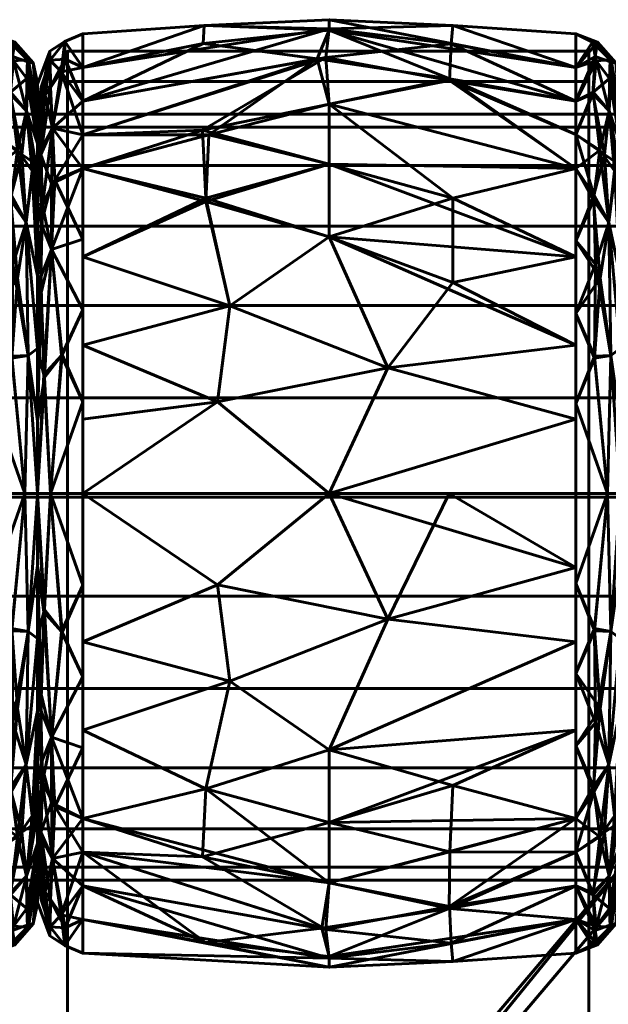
# Model space of a CAD drawing. Header units: millimetres. Extents: x -1091 to 1091, y -439 to 431.
# Tile 375 of 656: x 232 to 252, y 399 to 431. Entities that reach past the tile are written whole.
import ezdxf

# ---------------------------------------------------------------- set-up
doc = ezdxf.new("R2010")
doc.units = ezdxf.units.MM
doc.layers.add('I-FURN', color=30, linetype='Continuous', lineweight=50)

msp = doc.modelspace()

# ---------------------------------------------------------------- meshes
at = {"layer": 'I-FURN', "lineweight": 60}
mesh = msp.add_polyface(dxfattribs=at)
corners = [(234.458, 415.629, 740.004), (234.458, 426.239, 744.399), (234.458, 430.634, 755.009), (234.458, 426.239, 765.619), (234.458, 415.629, 770.014), (242.499, 415.629, 770.471), (250.54, 415.629, 770.015), (250.54, 426.24, 765.62), (250.54, 430.635, 755.009), (250.54, 426.24, 744.399), (250.54, 415.629, 740.004), (242.499, 415.629, 739.547), (250.54, 420.474, 768.008), (250.54, 420.474, 742.01), (234.458, 420.474, 768.007), (234.458, 420.474, 742.011), (242.499, 424, 768.01), (242.499, 424, 742.008), (242.499, 428.333, 763.824), (250.54, 428.437, 760.314), (242.499, 430.795, 758.026), (242.499, 430.745, 751.754), (234.458, 428.437, 760.314), (242.499, 428.333, 746.195), (250.54, 428.437, 749.704), (234.458, 428.437, 749.704), (250.54, 418.052, 769.011), (244.402, 419.732, 769.891), (238.855, 418.615, 770.085), (239.258, 421.757, 769.125), (234.458, 423.357, 766.813), (238.472, 425.265, 766.956), (242.499, 426.372, 766.13), (250.54, 418.052, 741.007), (244.402, 419.732, 740.127), (238.855, 418.615, 739.933), (239.258, 421.757, 740.894), (234.458, 423.357, 743.205), (250.54, 423.357, 766.814), (250.54, 423.357, 743.204), (246.526, 422.516, 741.293), (246.526, 425.265, 743.062), (242.499, 426.372, 743.888), (238.472, 425.161, 742.98), (238.572, 427.328, 745.066), (234.458, 427.338, 747.052), (250.54, 427.339, 762.967), (250.54, 429.536, 757.662), (246.526, 430.904, 756.513), (242.499, 431.091, 754.887), (246.475, 430.302, 759.523), (242.381, 429.862, 761.051), (234.458, 429.535, 752.357), (238.423, 430.9, 753.505), (234.458, 427.338, 762.967), (238.369, 427.489, 764.742), (246.413, 429.106, 762.367), (238.382, 430.31, 750.55), (242.108, 429.813, 748.855), (246.427, 429.158, 747.748), (250.54, 427.339, 747.051), (234.458, 429.535, 757.662), (250.54, 429.536, 752.356), (234.458, 418.052, 769.01), (234.458, 418.052, 741.008)]
mesh.append_faces([[corners[k] for k in face] for face in [(12, 27, 26), (7, 32, 38), (0, 35, 11), (2, 53, 52), (52, 57, 25), (4, 28, 63)]], dxfattribs={"vtx0": -1, "vtx1": -1})
mesh.append_faces([[corners[k] for k in face] for face in [(34, 33, 11), (31, 29, 16), (12, 16, 27), (28, 5, 27), (18, 56, 51), (35, 34, 11), (43, 36, 37), (7, 18, 32), (18, 55, 32), (47, 48, 50), (21, 24, 59), (44, 42, 43), (9, 23, 59), (9, 41, 23), (5, 26, 27), (58, 59, 23), (58, 44, 45), (53, 21, 57), (28, 29, 14), (29, 27, 16), (27, 29, 28), (32, 31, 16), (31, 30, 29), (32, 55, 31), (32, 16, 38), (50, 56, 19), (34, 35, 36), (17, 41, 40), (36, 35, 15), (42, 17, 43), (34, 36, 17), (13, 34, 40), (34, 17, 40), (40, 41, 39), (42, 41, 17), (36, 43, 17), (23, 41, 42), (44, 43, 1), (57, 58, 25), (42, 44, 23), (20, 50, 48), (49, 20, 48), (52, 53, 57), (51, 50, 20), (51, 56, 50), (53, 61, 20), (21, 53, 49), (54, 55, 51), (31, 55, 3), (51, 55, 18), (7, 56, 18), (58, 57, 21), (59, 58, 21), (58, 23, 44), (49, 48, 62), (20, 22, 51), (20, 49, 53), (49, 62, 21)]], dxfattribs={"vtx0": -1, "vtx1": -1, "vtx2": -1})
mesh.append_faces([[corners[k] for k in face] for face in [(35, 0, 64), (34, 13, 33), (51, 22, 54), (50, 19, 47), (28, 14, 63), (36, 15, 37), (16, 12, 38), (41, 9, 39), (44, 1, 45), (48, 8, 62), (56, 46, 19), (59, 60, 9), (59, 24, 60)]], dxfattribs={"vtx0": -1, "vtx2": -1})
mesh.append_faces([[corners[k] for k in face] for face in [(3, 30, 31), (4, 5, 28), (45, 25, 58), (39, 13, 40), (61, 22, 20), (62, 24, 21), (30, 14, 29), (37, 1, 43), (7, 46, 56), (47, 8, 48), (54, 3, 55), (2, 61, 53), (64, 15, 35)]], dxfattribs={"vtx1": -1, "vtx2": -1})
mesh.append_faces([[corners[k] for k in face] for face in [(5, 6, 26), (33, 10, 11)]], dxfattribs={"vtx2": -1})
mesh = msp.add_polyface(dxfattribs=at)
corners = [(231.543, 415.629, 740.004), (231.543, 426.24, 744.399), (231.543, 430.635, 755.009), (231.543, 426.24, 765.62), (231.543, 415.629, 770.015), (232.575, 415.629, 769.48), (232.989, 415.629, 768.395), (232.989, 425.094, 764.474), (232.989, 429.015, 755.009), (232.989, 425.094, 745.544), (232.989, 415.629, 741.623), (232.575, 415.629, 740.538), (231.543, 421.501, 767.582), (232.989, 420.362, 766.434), (232.989, 420.362, 743.584), (231.543, 421.501, 742.436), (232.613, 424.476, 766.405), (231.543, 428.437, 760.314), (232.613, 424.476, 743.613), (231.543, 428.437, 749.704), (232.621, 428.121, 762.207), (232.621, 428.121, 747.811), (232.989, 427.055, 759.742), (232.989, 427.055, 750.277), (232.7, 429.701, 757.62), (232.663, 429.784, 752.567), (232.683, 420.133, 768.62), (232.683, 420.133, 741.399), (231.543, 418.565, 768.798), (232.146, 420.114, 769.127), (232.176, 423.112, 767.774), (232.125, 425.367, 766.187), (231.543, 427.339, 762.967), (232.473, 426.69, 764.502), (232.856, 426.431, 763.962), (232.098, 428.671, 762.088), (232.166, 429.895, 758.957), (232.25, 430.363, 755.722), (231.543, 429.536, 752.356), (232.199, 429.754, 750.648), (232.989, 426.075, 762.108), (231.543, 429.536, 757.662), (232.106, 428.727, 748.045), (232.327, 426.838, 745.503), (231.543, 427.339, 747.051), (232.805, 426.155, 745.569), (232.989, 426.075, 747.91), (232.112, 425.197, 743.676), (232.334, 422.651, 742.104), (231.543, 418.565, 741.22), (232.152, 420.041, 740.872), (231.543, 423.87, 743.417), (231.543, 423.87, 766.601), (232.084, 430.363, 753.191), (232.989, 422.728, 765.454), (232.989, 422.728, 744.564), (232.989, 428.035, 757.375), (232.847, 429.68, 755.019), (232.989, 428.035, 752.643), (232.989, 417.996, 767.414), (232.989, 417.996, 742.604), (232.635, 429.172, 750.116)]
mesh.append_faces([[corners[k] for k in face] for face in [(28, 29, 12), (2, 53, 38), (3, 31, 32), (38, 39, 19), (41, 37, 2), (44, 43, 1), (52, 31, 3), (15, 50, 49), (51, 48, 15), (23, 61, 58), (6, 26, 5)]], dxfattribs={"vtx0": -1, "vtx1": -1})
mesh.append_faces([[corners[k] for k in face] for face in [(16, 26, 13), (31, 33, 32), (31, 16, 33), (29, 5, 26), (20, 22, 24), (50, 15, 48), (33, 34, 20), (43, 42, 21), (47, 18, 48), (5, 29, 28), (19, 39, 42), (47, 1, 43), (21, 45, 43), (20, 36, 35), (45, 55, 18), (20, 34, 40), (45, 18, 43), (31, 52, 30), (39, 53, 25), (21, 46, 45), (24, 56, 57), (35, 36, 17), (25, 61, 39), (29, 30, 12), (50, 48, 27), (30, 26, 16), (26, 30, 29), (31, 30, 16), (33, 20, 35), (16, 34, 33), (33, 35, 32), (36, 20, 24), (37, 36, 24), (37, 41, 36), (57, 37, 24), (38, 53, 39), (37, 53, 2), (39, 61, 42), (43, 44, 42), (47, 43, 18), (61, 23, 21), (48, 18, 27), (48, 51, 47), (49, 50, 11), (11, 50, 27), (25, 53, 37), (54, 34, 16), (18, 14, 27), (37, 57, 25), (57, 58, 25), (61, 25, 58), (42, 61, 21)]], dxfattribs={"vtx0": -1, "vtx1": -1, "vtx2": -1})
mesh.append_faces([[corners[k] for k in face] for face in [(26, 6, 59), (27, 10, 11), (24, 22, 56), (45, 46, 9), (27, 14, 60), (27, 60, 10), (35, 17, 32), (16, 13, 54), (34, 7, 40), (21, 23, 46), (45, 9, 55), (57, 56, 8)]], dxfattribs={"vtx0": -1, "vtx2": -1})
mesh.append_faces([[corners[k] for k in face] for face in [(54, 7, 34), (55, 14, 18), (8, 58, 57), (40, 22, 20), (41, 17, 36), (44, 19, 42), (51, 1, 47), (52, 12, 30), (59, 13, 26)]], dxfattribs={"vtx1": -1, "vtx2": -1})
mesh.append_faces([[corners[k] for k in face] for face in [(28, 4, 5), (11, 0, 49)]], dxfattribs={"vtx2": -1})
mesh = msp.add_polyface(dxfattribs=at)
corners = [(232.984, 415.629, 741.657), (232.984, 425.071, 745.568), (232.984, 428.982, 755.009), (232.984, 425.071, 764.451), (232.984, 415.629, 768.361), (233.406, 415.629, 769.469), (234.458, 415.629, 770.014), (234.458, 426.239, 765.619), (234.458, 430.634, 755.009), (234.458, 426.239, 744.399), (234.458, 415.629, 740.004), (233.406, 415.629, 740.549), (234.458, 421.619, 767.533), (232.984, 420.35, 766.406), (232.984, 420.35, 743.612), (234.458, 421.619, 742.485), (233.444, 423.587, 767.131), (233.444, 423.587, 742.887), (234.458, 428.437, 760.314), (234.458, 428.437, 749.704), (233.47, 427.548, 763.315), (233.4, 429.77, 757.996), (233.47, 427.548, 746.703), (233.4, 429.77, 752.022), (232.984, 427.026, 759.73), (232.984, 427.026, 750.288), (233.192, 419.497, 768.629), (233.213, 419.416, 741.329), (234.458, 418.624, 741.245), (233.784, 420.152, 740.944), (234.458, 418.624, 768.773), (233.764, 420.134, 769.067), (234.458, 423.929, 766.576), (232.984, 422.71, 765.428), (233.147, 425.054, 765.457), (233.09, 426.823, 763.313), (233.239, 428.615, 760.845), (233.759, 429.386, 760.353), (234.458, 429.535, 757.662), (233.874, 430.381, 756.482), (233.384, 430.064, 755.009), (233.875, 430.381, 753.528), (234.458, 429.535, 752.357), (233.882, 429.802, 750.647), (233.409, 428.892, 749.239), (232.984, 426.049, 747.928), (233.097, 426.687, 746.496), (233.101, 424.428, 744.163), (233.107, 428.889, 750.579), (232.984, 428.004, 752.649), (232.984, 426.049, 762.09), (233.438, 425.729, 744.613), (233.551, 425.849, 765.441), (233.106, 422.176, 742.658), (233.091, 422.699, 767.024), (232.984, 422.71, 744.59), (234.458, 423.929, 743.442), (234.458, 427.338, 762.967), (234.458, 427.338, 747.052), (232.984, 428.004, 757.369), (232.984, 417.99, 767.384), (232.984, 417.99, 742.635)]
mesh.append_faces([[corners[k] for k in face] for face in [(13, 54, 33), (28, 29, 15), (24, 36, 59), (8, 39, 38), (50, 36, 24), (9, 22, 58), (2, 40, 49), (55, 53, 14), (57, 52, 7), (18, 37, 57)]], dxfattribs={"vtx0": -1, "vtx1": -1})
mesh.append_faces([[corners[k] for k in face] for face in [(37, 20, 57), (54, 16, 34), (31, 16, 26), (21, 37, 39), (46, 47, 1), (46, 51, 47), (17, 15, 29), (22, 43, 19), (9, 17, 51), (36, 37, 21), (41, 42, 43), (22, 44, 43), (39, 37, 38), (3, 34, 35), (51, 46, 22), (44, 23, 43), (40, 21, 39), (44, 22, 46), (48, 49, 23), (30, 31, 5), (29, 11, 27), (11, 29, 28), (17, 29, 27), (31, 12, 16), (5, 31, 26), (52, 20, 34), (54, 26, 16), (52, 34, 16), (35, 34, 20), (36, 35, 20), (36, 50, 35), (52, 57, 20), (40, 59, 21), (20, 37, 36), (8, 41, 39), (39, 41, 40), (40, 41, 23), (41, 43, 23), (48, 23, 44), (45, 48, 46), (47, 51, 17), (53, 47, 17), (53, 55, 47), (46, 48, 44), (40, 23, 49), (51, 22, 9), (32, 52, 16), (17, 27, 53), (53, 27, 61), (33, 54, 34), (59, 36, 21), (13, 26, 54)]], dxfattribs={"vtx0": -1, "vtx1": -1, "vtx2": -1})
mesh.append_faces([[corners[k] for k in face] for face in [(34, 3, 33), (16, 12, 32), (17, 9, 56), (31, 30, 12), (37, 18, 38), (40, 2, 59), (41, 8, 42), (46, 1, 45), (48, 25, 49), (22, 19, 58), (27, 0, 61)]], dxfattribs={"vtx0": -1, "vtx2": -1})
mesh.append_faces([[corners[k] for k in face] for face in [(26, 13, 60, 4)]], dxfattribs={"vtx0": -1, "vtx3": -1})
mesh.append_faces([[corners[k] for k in face] for face in [(56, 15, 17), (11, 0, 27), (32, 7, 52), (4, 5, 26), (61, 14, 53), (42, 19, 43), (45, 25, 48), (50, 3, 35), (55, 1, 47)]], dxfattribs={"vtx1": -1, "vtx2": -1})
mesh.append_faces([[corners[k] for k in face] for face in [(5, 6, 30), (28, 10, 11)]], dxfattribs={"vtx2": -1})
mesh = msp.add_polyface(dxfattribs=at)
corners = [(250.54, 415.629, 740.004), (250.54, 426.24, 744.399), (250.54, 430.635, 755.009), (250.54, 426.24, 765.62), (250.54, 415.629, 770.015), (251.572, 415.629, 769.48), (251.986, 415.629, 768.395), (251.986, 425.094, 764.474), (251.986, 429.015, 755.009), (251.986, 425.094, 745.544), (251.986, 415.629, 741.623), (251.572, 415.629, 740.538), (250.54, 421.501, 767.582), (251.986, 420.362, 766.434), (251.986, 420.362, 743.584), (250.54, 421.501, 742.436), (251.61, 424.476, 766.405), (250.54, 428.437, 760.314), (251.61, 424.476, 743.613), (250.54, 428.437, 749.704), (251.618, 428.121, 762.207), (251.618, 428.121, 747.811), (251.986, 427.055, 759.742), (251.986, 427.055, 750.277), (251.697, 429.701, 757.62), (251.66, 429.784, 752.567), (251.68, 420.133, 768.62), (251.68, 420.133, 741.399), (250.54, 418.565, 768.798), (251.143, 420.114, 769.127), (251.173, 423.112, 767.774), (251.122, 425.367, 766.187), (250.54, 427.339, 762.967), (251.47, 426.69, 764.502), (251.853, 426.431, 763.962), (251.095, 428.671, 762.088), (251.164, 429.895, 758.957), (251.247, 430.363, 755.722), (250.54, 429.536, 752.356), (251.196, 429.754, 750.648), (251.986, 426.075, 762.108), (250.54, 429.536, 757.662), (251.103, 428.727, 748.045), (251.324, 426.838, 745.503), (250.54, 427.339, 747.051), (251.802, 426.155, 745.569), (251.986, 426.075, 747.91), (251.109, 425.197, 743.676), (251.331, 422.651, 742.104), (250.54, 418.565, 741.22), (251.149, 420.041, 740.872), (250.54, 423.87, 743.417), (250.54, 423.87, 766.601), (251.081, 430.363, 753.191), (251.986, 422.728, 765.454), (251.986, 422.728, 744.564), (251.986, 428.035, 757.375), (251.844, 429.68, 755.019), (251.986, 428.035, 752.643), (251.986, 417.996, 767.414), (251.986, 417.996, 742.604), (251.632, 429.172, 750.116)]
mesh.append_faces([[corners[k] for k in face] for face in [(28, 29, 12), (2, 53, 38), (3, 31, 32), (38, 39, 19), (41, 37, 2), (44, 43, 1), (52, 31, 3), (15, 50, 49), (51, 48, 15), (23, 61, 58), (6, 26, 5)]], dxfattribs={"vtx0": -1, "vtx1": -1})
mesh.append_faces([[corners[k] for k in face] for face in [(16, 26, 13), (31, 33, 32), (31, 16, 33), (29, 5, 26), (20, 22, 24), (50, 15, 48), (33, 34, 20), (43, 42, 21), (47, 18, 48), (5, 29, 28), (19, 39, 42), (47, 1, 43), (21, 45, 43), (20, 36, 35), (45, 55, 18), (20, 34, 40), (45, 18, 43), (31, 52, 30), (39, 53, 25), (21, 46, 45), (24, 56, 57), (35, 36, 17), (25, 61, 39), (29, 30, 12), (50, 48, 27), (30, 26, 16), (26, 30, 29), (31, 30, 16), (33, 20, 35), (16, 34, 33), (33, 35, 32), (36, 20, 24), (37, 36, 24), (37, 41, 36), (57, 37, 24), (38, 53, 39), (37, 53, 2), (39, 61, 42), (43, 44, 42), (47, 43, 18), (61, 23, 21), (48, 18, 27), (48, 51, 47), (49, 50, 11), (11, 50, 27), (25, 53, 37), (54, 34, 16), (18, 14, 27), (37, 57, 25), (57, 58, 25), (61, 25, 58), (42, 61, 21)]], dxfattribs={"vtx0": -1, "vtx1": -1, "vtx2": -1})
mesh.append_faces([[corners[k] for k in face] for face in [(26, 6, 59), (27, 10, 11), (24, 22, 56), (45, 46, 9), (27, 14, 60), (27, 60, 10), (35, 17, 32), (16, 13, 54), (34, 7, 40), (21, 23, 46), (45, 9, 55), (57, 56, 8)]], dxfattribs={"vtx0": -1, "vtx2": -1})
mesh.append_faces([[corners[k] for k in face] for face in [(54, 7, 34), (55, 14, 18), (8, 58, 57), (40, 22, 20), (41, 17, 36), (44, 19, 42), (51, 1, 47), (52, 12, 30), (59, 13, 26)]], dxfattribs={"vtx1": -1, "vtx2": -1})
mesh.append_faces([[corners[k] for k in face] for face in [(28, 4, 5), (11, 0, 49)]], dxfattribs={"vtx2": -1})
mesh = msp.add_polyface(dxfattribs=at)
corners = [(233.958, 429.075, 755.482), (250.958, 429.075, 755.482), (250.958, 430.064, 755.339), (233.958, 430.064, 755.339)]
mesh.append_faces([[corners[k] for k in face] for face in [(0, 1, 2, 3)]])
mesh = msp.add_polyface(dxfattribs=at)
corners = [(250.958, 430.064, 755.339), (250.958, 355.602, 238.251), (233.958, 355.602, 238.251), (233.958, 430.064, 755.339)]
mesh.append_faces([[corners[k] for k in face] for face in [(0, 1, 2, 3)]])
mesh = msp.add_polyface(dxfattribs=at)
corners = [(233.958, 430.064, 755.339), (233.958, 355.602, 238.251), (233.958, 354.612, 238.394), (233.958, 429.075, 755.482)]
mesh.append_faces([[corners[k] for k in face] for face in [(0, 1, 2, 3)]])
mesh = msp.add_polyface(dxfattribs=at)
corners = [(250.958, 429.075, 755.482), (250.958, 354.612, 238.394), (250.958, 355.602, 238.251), (250.958, 430.064, 755.339)]
mesh.append_faces([[corners[k] for k in face] for face in [(0, 1, 2, 3)]])
mesh = msp.add_polyface(dxfattribs=at)
corners = [(232.989, 415.629, 741.623), (232.989, 425.094, 745.544), (232.989, 429.015, 755.009), (232.989, 425.094, 764.474), (232.989, 415.629, 768.395), (232.989, 415.629, 755.009)]
mesh.append_faces([[corners[k] for k in face] for face in [(5, 2, 3, 4)]], dxfattribs={"vtx0": -1})
mesh.append_faces([[corners[k] for k in face] for face in [(5, 0, 1, 2)]], dxfattribs={"vtx3": -1})
mesh = msp.add_polyface(dxfattribs=at)
corners = [(233.958, 429.075, 755.482), (233.958, 354.612, 238.394), (250.958, 354.612, 238.394), (250.958, 429.075, 755.482)]
mesh.append_faces([[corners[k] for k in face] for face in [(0, 1, 2, 3)]])
mesh = msp.add_polyface(dxfattribs=at)
corners = [(232.984, 415.629, 755.009), (232.984, 415.629, 768.361), (232.984, 425.071, 764.451), (232.984, 428.982, 755.009), (232.984, 425.071, 745.568), (232.984, 415.629, 741.657)]
mesh.append_faces([[corners[k] for k in face] for face in [(2, 3, 0, 1)]], dxfattribs={"vtx1": -1})
mesh.append_faces([[corners[k] for k in face] for face in [(4, 5, 0, 3)]], dxfattribs={"vtx2": -1})
mesh = msp.add_polyface(dxfattribs=at)
corners = [(1005.286, 403.011, 755.21), (1005.286, 403.437, 758.445), (1005.286, 404.685, 761.46), (1005.286, 406.672, 764.048), (1005.286, 409.261, 766.035), (1005.286, 412.275, 767.284), (1005.286, 415.511, 767.71), (1005.286, 418.746, 767.284), (1005.286, 421.761, 766.035), (1005.286, 424.35, 764.048), (1005.286, 426.336, 761.46), (1005.286, 427.585, 758.445), (1005.286, 428.011, 755.21), (-1005.286, 428.011, 755.21), (-1005.286, 427.585, 758.445), (-1005.286, 426.336, 761.46), (-1005.286, 424.35, 764.048), (-1005.286, 421.761, 766.035), (-1005.286, 418.746, 767.284), (-1005.286, 415.511, 767.71), (-1005.286, 412.275, 767.284), (-1005.286, 409.261, 766.035), (-1005.286, 406.672, 764.048), (-1005.286, 404.685, 761.46), (-1005.286, 403.437, 758.445), (-1005.286, 403.011, 755.21)]
mesh.append_faces([[corners[k] for k in face] for face in [(13, 14, 11, 12)]], dxfattribs={"vtx1": -1})
mesh.append_faces([[corners[k] for k in face] for face in [(14, 15, 10, 11), (16, 17, 8, 9), (15, 16, 9, 10), (17, 18, 7, 8), (6, 7, 18, 19), (20, 21, 4, 5), (21, 22, 3, 4), (23, 24, 1, 2), (22, 23, 2, 3), (19, 20, 5, 6)]], dxfattribs={"vtx1": -1, "vtx3": -1})
mesh.append_faces([[corners[k] for k in face] for face in [(24, 25, 0, 1)]], dxfattribs={"vtx3": -1})
mesh = msp.add_polyface(dxfattribs=at)
corners = [(1005.286, 428.011, 755.21), (1005.286, 427.585, 751.974), (1005.286, 426.336, 748.96), (1005.286, 424.35, 746.371), (1005.286, 421.761, 744.384), (1005.286, 418.746, 743.136), (1005.286, 415.511, 742.71), (1005.286, 412.275, 743.136), (1005.286, 409.261, 744.384), (1005.286, 406.672, 746.371), (1005.286, 404.685, 748.96), (1005.286, 403.437, 751.974), (1005.286, 403.011, 755.21), (-1005.286, 403.011, 755.21), (-1005.286, 403.437, 751.974), (-1005.286, 404.685, 748.96), (-1005.286, 406.672, 746.371), (-1005.286, 409.261, 744.384), (-1005.286, 412.275, 743.136), (-1005.286, 415.511, 742.71), (-1005.286, 418.746, 743.136), (-1005.286, 421.761, 744.384), (-1005.286, 424.35, 746.371), (-1005.286, 426.336, 748.96), (-1005.286, 427.585, 751.974), (-1005.286, 428.011, 755.21)]
mesh.append_faces([[corners[k] for k in face] for face in [(13, 14, 11, 12)]], dxfattribs={"vtx1": -1})
mesh.append_faces([[corners[k] for k in face] for face in [(14, 15, 10, 11), (16, 17, 8, 9), (15, 16, 9, 10), (17, 18, 7, 8), (6, 7, 18, 19), (20, 21, 4, 5), (21, 22, 3, 4), (23, 24, 1, 2), (22, 23, 2, 3), (19, 20, 5, 6)]], dxfattribs={"vtx1": -1, "vtx3": -1})
mesh.append_faces([[corners[k] for k in face] for face in [(24, 25, 0, 1)]], dxfattribs={"vtx3": -1})
mesh = msp.add_polyface(dxfattribs=at)
corners = [(231.543, 415.629, 770.015), (231.543, 405.019, 765.62), (231.543, 400.624, 755.009), (231.543, 405.019, 744.399), (231.543, 415.629, 740.004), (232.575, 415.629, 740.538), (232.989, 415.629, 741.623), (232.989, 406.164, 745.544), (232.989, 402.244, 755.009), (232.989, 406.164, 764.474), (232.989, 415.629, 768.395), (232.575, 415.629, 769.48), (231.543, 409.758, 742.436), (232.989, 410.897, 743.584), (232.989, 410.897, 766.434), (231.543, 409.758, 767.582), (232.613, 406.783, 743.613), (231.543, 402.821, 749.704), (232.613, 406.783, 766.405), (231.543, 402.821, 760.314), (232.621, 403.138, 747.811), (232.621, 403.138, 762.207), (232.989, 404.204, 750.277), (232.989, 404.204, 759.742), (232.7, 401.558, 752.398), (232.663, 401.475, 757.451), (232.683, 411.126, 741.399), (232.683, 411.126, 768.62), (231.543, 412.694, 741.22), (232.146, 411.144, 740.891), (232.176, 408.147, 742.244), (232.125, 405.892, 743.831), (231.543, 403.92, 747.051), (232.473, 404.569, 745.516), (232.856, 404.828, 746.056), (232.098, 402.588, 747.931), (232.166, 401.364, 751.061), (232.25, 400.896, 754.296), (231.543, 401.723, 757.662), (232.199, 401.505, 759.37), (232.989, 405.184, 747.91), (231.543, 401.723, 752.356), (232.106, 402.532, 761.974), (232.327, 404.421, 764.515), (231.543, 403.92, 762.967), (232.805, 405.104, 764.449), (232.989, 405.184, 762.108), (232.112, 406.062, 766.342), (232.334, 408.608, 767.914), (231.543, 412.694, 768.798), (232.152, 411.218, 769.146), (231.543, 407.388, 766.601), (231.543, 407.388, 743.417), (232.084, 400.895, 756.827), (232.989, 408.531, 744.564), (232.989, 408.531, 765.454), (232.989, 403.224, 752.643), (232.847, 401.579, 754.999), (232.989, 403.224, 757.375), (232.989, 413.263, 742.604), (232.989, 413.263, 767.414), (232.635, 402.087, 759.902)]
mesh.append_faces([[corners[k] for k in face] for face in [(28, 29, 12), (2, 53, 38), (3, 31, 32), (38, 39, 19), (41, 37, 2), (44, 43, 1), (52, 31, 3), (15, 50, 49), (51, 48, 15), (23, 61, 58), (8, 57, 56), (6, 26, 5)]], dxfattribs={"vtx0": -1, "vtx1": -1})
mesh.append_faces([[corners[k] for k in face] for face in [(29, 5, 26), (5, 29, 28), (33, 31, 16), (20, 22, 24), (50, 15, 48), (33, 34, 20), (43, 42, 21), (47, 18, 48), (16, 26, 13), (19, 39, 42), (47, 1, 43), (21, 45, 43), (20, 36, 35), (31, 52, 30), (45, 55, 18), (20, 34, 40), (45, 18, 43), (31, 33, 32), (39, 53, 25), (21, 46, 45), (24, 56, 57), (35, 36, 17), (25, 61, 39), (29, 30, 12), (50, 48, 27), (30, 26, 16), (26, 30, 29), (31, 30, 16), (33, 20, 35), (16, 34, 33), (33, 35, 32), (36, 20, 24), (37, 36, 24), (37, 41, 36), (57, 37, 24), (38, 53, 39), (37, 53, 2), (39, 61, 42), (43, 44, 42), (47, 43, 18), (61, 23, 21), (48, 18, 27), (48, 51, 47), (49, 50, 11), (11, 50, 27), (25, 53, 37), (54, 34, 16), (18, 14, 27), (37, 57, 25), (57, 58, 25), (61, 25, 58), (42, 61, 21)]], dxfattribs={"vtx0": -1, "vtx1": -1, "vtx2": -1})
mesh.append_faces([[corners[k] for k in face] for face in [(27, 10, 11), (26, 6, 59), (24, 22, 56), (45, 46, 9), (27, 14, 60), (27, 60, 10), (35, 17, 32), (16, 13, 54), (34, 7, 40), (21, 23, 46), (45, 9, 55)]], dxfattribs={"vtx0": -1, "vtx2": -1})
mesh.append_faces([[corners[k] for k in face] for face in [(54, 7, 34), (55, 14, 18), (8, 58, 57), (40, 22, 20), (41, 17, 36), (44, 19, 42), (51, 1, 47), (52, 12, 30), (59, 13, 26)]], dxfattribs={"vtx1": -1, "vtx2": -1})
mesh.append_faces([[corners[k] for k in face] for face in [(28, 4, 5), (11, 0, 49)]], dxfattribs={"vtx2": -1})
mesh = msp.add_polyface(dxfattribs=at)
corners = [(232.984, 415.629, 755.009), (232.984, 415.629, 741.657), (232.984, 406.188, 745.568), (232.984, 402.277, 755.009), (232.984, 406.188, 764.451), (232.984, 415.629, 768.361)]
mesh.append_faces([[corners[k] for k in face] for face in [(4, 5, 0, 3)]], dxfattribs={"vtx2": -1})
mesh.append_faces([[corners[k] for k in face] for face in [(0, 1, 2, 3)]], dxfattribs={"vtx3": -1})
mesh = msp.add_polyface(dxfattribs=at)
corners = [(232.984, 415.629, 768.361), (232.984, 406.188, 764.451), (232.984, 402.277, 755.009), (232.984, 406.188, 745.568), (232.984, 415.629, 741.657), (233.406, 415.629, 740.549), (234.458, 415.629, 740.004), (234.458, 405.02, 744.399), (234.458, 400.625, 755.009), (234.458, 405.02, 765.619), (234.458, 415.629, 770.014), (233.406, 415.629, 769.469), (234.458, 409.64, 742.485), (232.984, 410.909, 743.612), (232.984, 410.909, 766.406), (234.458, 409.64, 767.533), (233.444, 407.672, 742.887), (233.444, 407.672, 767.131), (234.458, 402.822, 749.704), (234.458, 402.822, 760.314), (233.47, 403.711, 746.703), (233.4, 401.489, 752.022), (233.47, 403.711, 763.315), (233.4, 401.489, 757.996), (232.984, 404.233, 750.288), (232.984, 404.233, 759.73), (233.192, 411.762, 741.389), (233.213, 411.843, 768.689), (234.458, 412.635, 768.773), (233.784, 411.107, 769.074), (234.458, 412.635, 741.245), (233.764, 411.125, 740.952), (234.458, 407.33, 743.442), (232.984, 408.548, 744.59), (233.147, 406.205, 744.561), (233.09, 404.436, 746.705), (233.239, 402.643, 749.173), (233.759, 401.873, 749.665), (234.458, 401.723, 752.357), (233.874, 400.878, 753.536), (233.384, 401.195, 755.009), (233.875, 400.878, 756.49), (234.458, 401.723, 757.662), (233.882, 401.456, 759.371), (233.409, 402.367, 760.779), (232.984, 405.21, 762.09), (233.097, 404.572, 763.522), (233.101, 406.831, 765.855), (233.107, 402.37, 759.439), (232.984, 403.255, 757.369), (232.984, 405.21, 747.928), (233.438, 405.53, 765.405), (233.551, 405.41, 744.577), (233.106, 409.083, 767.36), (233.091, 408.56, 742.995), (232.984, 408.548, 765.428), (234.458, 407.33, 766.576), (234.458, 403.921, 747.052), (234.458, 403.921, 762.967), (232.984, 403.255, 752.649), (232.984, 413.269, 742.635), (232.984, 413.269, 767.384)]
mesh.append_faces([[corners[k] for k in face] for face in [(11, 28, 10)]], dxfattribs={"vtx0": -1})
mesh.append_faces([[corners[k] for k in face] for face in [(57, 52, 7), (28, 29, 15), (13, 54, 33), (24, 36, 59), (8, 39, 38), (50, 36, 24), (9, 22, 58), (2, 40, 49), (18, 37, 57)]], dxfattribs={"vtx0": -1, "vtx1": -1})
mesh.append_faces([[corners[k] for k in face] for face in [(22, 43, 19), (54, 16, 34), (31, 16, 26), (21, 37, 39), (46, 47, 1), (46, 51, 47), (17, 15, 29), (9, 17, 51), (36, 37, 21), (41, 42, 43), (22, 44, 43), (39, 37, 38), (3, 34, 35), (51, 46, 22), (44, 23, 43), (40, 21, 39), (44, 22, 46), (48, 49, 23), (30, 31, 5), (29, 11, 27), (11, 29, 28), (17, 29, 27), (31, 12, 16), (5, 31, 26), (52, 20, 34), (54, 26, 16), (52, 34, 16), (35, 34, 20), (36, 35, 20), (36, 50, 35), (57, 37, 20), (40, 59, 21), (20, 37, 36), (8, 41, 39), (39, 41, 40), (40, 41, 23), (41, 43, 23), (48, 23, 44), (45, 48, 46), (47, 51, 17), (53, 47, 17), (53, 55, 47), (46, 48, 44), (40, 23, 49), (51, 22, 9), (32, 52, 16), (17, 27, 53), (53, 27, 61), (33, 54, 34), (52, 57, 20), (59, 36, 21), (13, 26, 54)]], dxfattribs={"vtx0": -1, "vtx1": -1, "vtx2": -1})
mesh.append_faces([[corners[k] for k in face] for face in [(26, 13, 60), (34, 3, 33), (16, 12, 32), (17, 9, 56), (31, 30, 12), (37, 18, 38), (40, 2, 59), (41, 8, 42), (46, 1, 45), (48, 25, 49), (27, 0, 61), (22, 19, 58)]], dxfattribs={"vtx0": -1, "vtx2": -1})
mesh.append_faces([[corners[k] for k in face] for face in [(53, 61, 14, 55)]], dxfattribs={"vtx0": -1, "vtx3": -1})
mesh.append_faces([[corners[k] for k in face] for face in [(56, 15, 17), (32, 7, 52), (11, 0, 27), (4, 5, 26), (42, 19, 43), (45, 25, 48), (50, 3, 35), (55, 1, 47), (60, 4, 26)]], dxfattribs={"vtx1": -1, "vtx2": -1})
mesh.append_faces([[corners[k] for k in face] for face in [(5, 6, 30)]], dxfattribs={"vtx2": -1})
mesh = msp.add_polyface(dxfattribs=at)
corners = [(232.989, 415.629, 768.395), (232.989, 406.164, 764.474), (232.989, 402.244, 755.009), (232.989, 406.164, 745.544), (232.989, 415.629, 741.623), (232.989, 415.629, 755.009)]
mesh.append_faces([[corners[k] for k in face] for face in [(3, 4, 5, 2)]], dxfattribs={"vtx2": -1})
mesh.append_faces([[corners[k] for k in face] for face in [(5, 0, 1, 2)]], dxfattribs={"vtx3": -1})
mesh = msp.add_polyface(dxfattribs=at)
corners = [(234.458, 415.629, 770.014), (234.458, 405.02, 765.619), (234.458, 400.625, 755.009), (234.458, 405.02, 744.399), (234.458, 415.629, 740.004), (242.499, 415.629, 739.547), (250.54, 415.629, 740.004), (250.54, 405.019, 744.399), (250.54, 400.624, 755.009), (250.54, 405.019, 765.62), (250.54, 415.629, 770.015), (242.499, 415.629, 770.471), (250.54, 410.784, 742.01), (250.54, 410.784, 768.008), (234.458, 410.785, 742.011), (234.458, 410.785, 768.007), (242.499, 407.259, 742.008), (242.499, 407.259, 768.01), (242.499, 402.926, 746.195), (250.54, 402.821, 749.704), (242.499, 400.464, 751.992), (242.499, 400.514, 758.264), (234.458, 402.822, 749.704), (242.499, 402.926, 763.824), (250.54, 402.821, 760.314), (234.458, 402.822, 760.314), (250.54, 413.207, 741.007), (244.402, 411.527, 740.127), (238.855, 412.644, 739.933), (239.258, 409.502, 740.894), (234.458, 407.902, 743.205), (238.472, 405.994, 743.063), (242.499, 404.886, 743.888), (250.54, 413.207, 769.011), (244.402, 411.527, 769.891), (246.409, 415.629, 770.249), (238.855, 412.644, 770.085), (239.258, 409.502, 769.125), (234.458, 407.902, 766.813), (238.472, 405.994, 766.956), (242.499, 404.886, 766.13), (250.54, 407.902, 766.814), (246.526, 406.098, 767.039), (246.426, 403.93, 764.952), (250.54, 403.92, 762.967), (246.402, 402.087, 762.247), (242.251, 401.445, 761.163), (238.461, 400.974, 759.566), (234.458, 401.723, 757.662), (250.54, 407.902, 743.204), (250.54, 403.92, 747.051), (250.54, 401.723, 752.356), (246.526, 400.355, 753.505), (242.499, 400.168, 755.131), (246.475, 400.957, 750.495), (242.381, 401.397, 748.967), (234.458, 403.921, 747.052), (238.369, 403.77, 745.276), (246.413, 402.152, 747.652), (234.458, 401.723, 752.357), (250.54, 401.723, 757.662), (234.458, 403.921, 762.967), (234.458, 413.207, 741.008), (234.458, 413.207, 769.01)]
mesh.append_faces([[corners[k] for k in face] for face in [(12, 27, 26), (11, 34, 35), (9, 43, 44), (24, 45, 60), (0, 36, 11), (13, 17, 41), (44, 45, 24), (7, 32, 49)]], dxfattribs={"vtx0": -1, "vtx1": -1})
mesh.append_faces([[corners[k] for k in face] for face in [(31, 29, 16), (28, 5, 27), (18, 57, 32), (32, 16, 49), (39, 37, 38), (17, 39, 40), (18, 58, 55), (36, 34, 11), (17, 42, 41), (60, 53, 52), (51, 52, 54), (7, 18, 32), (53, 2, 20), (9, 42, 43), (5, 26, 27), (45, 43, 23), (39, 23, 40), (47, 21, 46), (28, 29, 14), (29, 27, 16), (27, 29, 28), (32, 31, 16), (31, 30, 29), (32, 57, 31), (54, 58, 19), (37, 34, 36), (17, 13, 34), (33, 35, 34), (37, 36, 15), (34, 37, 17), (37, 39, 17), (39, 1, 23), (42, 17, 40), (43, 40, 23), (40, 43, 42), (44, 43, 45), (46, 45, 23), (46, 21, 45), (46, 23, 61), (48, 53, 47), (12, 16, 27), (52, 53, 20), (52, 20, 54), (53, 21, 47), (55, 54, 20), (55, 58, 54), (56, 57, 55), (31, 57, 3), (55, 57, 18), (7, 58, 18), (20, 22, 55), (60, 45, 21), (53, 60, 21), (47, 46, 61)]], dxfattribs={"vtx0": -1, "vtx1": -1, "vtx2": -1})
mesh.append_faces([[corners[k] for k in face] for face in [(31, 3, 30), (55, 22, 56), (23, 1, 61), (54, 19, 51), (16, 12, 49), (37, 15, 38), (53, 48, 2), (47, 25, 48), (52, 51, 8), (52, 8, 60), (20, 2, 59), (58, 50, 19)]], dxfattribs={"vtx0": -1, "vtx2": -1})
mesh.append_faces([[corners[k] for k in face] for face in [(36, 0, 63, 15), (28, 14, 62, 4)]], dxfattribs={"vtx0": -1, "vtx3": -1})
mesh.append_faces([[corners[k] for k in face] for face in [(4, 5, 28), (7, 50, 58), (59, 22, 20), (30, 14, 29), (13, 33, 34), (38, 1, 39), (61, 25, 47), (9, 41, 42), (56, 3, 57)]], dxfattribs={"vtx1": -1, "vtx2": -1})
mesh.append_faces([[corners[k] for k in face] for face in [(33, 10, 35), (5, 6, 26)]], dxfattribs={"vtx2": -1})
mesh = msp.add_polyface(dxfattribs=at)
corners = [(250.54, 415.629, 770.015), (250.54, 405.019, 765.62), (250.54, 400.624, 755.009), (250.54, 405.019, 744.399), (250.54, 415.629, 740.004), (251.572, 415.629, 740.538), (251.986, 415.629, 741.623), (251.986, 406.164, 745.544), (251.986, 402.244, 755.009), (251.986, 406.164, 764.474), (251.986, 415.629, 768.395), (251.572, 415.629, 769.48), (250.54, 409.758, 742.436), (251.986, 410.897, 743.584), (251.986, 410.897, 766.434), (250.54, 409.758, 767.582), (251.61, 406.783, 743.613), (250.54, 402.821, 749.704), (251.61, 406.783, 766.405), (250.54, 402.821, 760.314), (251.618, 403.138, 747.811), (251.618, 403.138, 762.207), (251.986, 404.204, 750.277), (251.986, 404.204, 759.742), (251.697, 401.558, 752.398), (251.66, 401.475, 757.451), (251.68, 411.126, 741.399), (251.68, 411.126, 768.62), (250.54, 412.694, 741.22), (251.143, 411.144, 740.891), (251.173, 408.147, 742.244), (251.122, 405.892, 743.831), (250.54, 403.92, 747.051), (251.47, 404.569, 745.516), (251.853, 404.828, 746.056), (251.095, 402.588, 747.931), (251.164, 401.364, 751.061), (251.247, 400.896, 754.296), (250.54, 401.723, 757.662), (251.196, 401.505, 759.37), (251.986, 405.184, 747.91), (250.54, 401.723, 752.356), (251.103, 402.532, 761.974), (251.324, 404.421, 764.515), (250.54, 403.92, 762.967), (251.802, 405.104, 764.449), (251.986, 405.184, 762.108), (251.109, 406.062, 766.342), (251.331, 408.608, 767.914), (250.54, 412.694, 768.798), (251.149, 411.218, 769.146), (250.54, 407.388, 766.601), (250.54, 407.388, 743.417), (251.081, 400.895, 756.827), (251.986, 408.531, 744.564), (251.986, 408.531, 765.454), (251.986, 403.224, 752.643), (251.844, 401.579, 754.999), (251.986, 403.224, 757.375), (251.986, 413.263, 742.604), (251.986, 413.263, 767.414), (251.632, 402.087, 759.902)]
mesh.append_faces([[corners[k] for k in face] for face in [(28, 29, 12), (2, 53, 38), (3, 31, 32), (38, 39, 19), (41, 37, 2), (44, 43, 1), (52, 31, 3), (15, 50, 49), (51, 48, 15), (23, 61, 58), (6, 26, 5)]], dxfattribs={"vtx0": -1, "vtx1": -1})
mesh.append_faces([[corners[k] for k in face] for face in [(29, 5, 26), (5, 29, 28), (33, 31, 16), (20, 22, 24), (50, 15, 48), (33, 34, 20), (43, 42, 21), (47, 18, 48), (16, 26, 13), (19, 39, 42), (47, 1, 43), (21, 45, 43), (20, 36, 35), (31, 52, 30), (45, 55, 18), (20, 34, 40), (45, 18, 43), (31, 33, 32), (39, 53, 25), (21, 46, 45), (24, 56, 57), (35, 36, 17), (25, 61, 39), (29, 30, 12), (50, 48, 27), (30, 26, 16), (26, 30, 29), (31, 30, 16), (33, 20, 35), (16, 34, 33), (33, 35, 32), (36, 20, 24), (37, 36, 24), (37, 41, 36), (57, 37, 24), (38, 53, 39), (37, 53, 2), (39, 61, 42), (43, 44, 42), (47, 43, 18), (61, 23, 21), (48, 18, 27), (48, 51, 47), (49, 50, 11), (11, 50, 27), (25, 53, 37), (54, 34, 16), (18, 14, 27), (37, 57, 25), (57, 58, 25), (61, 25, 58), (42, 61, 21)]], dxfattribs={"vtx0": -1, "vtx1": -1, "vtx2": -1})
mesh.append_faces([[corners[k] for k in face] for face in [(27, 10, 11), (26, 6, 59), (24, 22, 56), (45, 46, 9), (27, 14, 60), (27, 60, 10), (35, 17, 32), (16, 13, 54), (34, 7, 40), (21, 23, 46), (45, 9, 55), (57, 56, 8)]], dxfattribs={"vtx0": -1, "vtx2": -1})
mesh.append_faces([[corners[k] for k in face] for face in [(54, 7, 34), (55, 14, 18), (8, 58, 57), (40, 22, 20), (41, 17, 36), (44, 19, 42), (51, 1, 47), (52, 12, 30), (59, 13, 26)]], dxfattribs={"vtx1": -1, "vtx2": -1})
mesh.append_faces([[corners[k] for k in face] for face in [(28, 4, 5), (11, 0, 49)]], dxfattribs={"vtx2": -1})
mesh = msp.add_polyface(dxfattribs=at)
corners = [(233.625, 380.72, 238.205), (252.825, 403.389, 757.712), (252.825, 404.388, 757.671), (233.625, 381.719, 238.164)]
mesh.append_faces([[corners[k] for k in face] for face in [(0, 1, 2), (2, 3, 0)]], dxfattribs={"vtx2": -1})
mesh = msp.add_polyface(dxfattribs=at)
corners = [(233.625, 381.719, 238.164), (252.825, 404.388, 757.671), (269.825, 404.388, 757.671), (250.625, 381.719, 238.164)]
mesh.append_faces([[corners[k] for k in face] for face in [(0, 1, 2, 3)]])
mesh = msp.add_polyface(dxfattribs=at)
corners = [(250.625, 381.719, 238.164), (269.825, 404.388, 757.671), (269.825, 403.389, 757.712), (250.625, 380.72, 238.205)]
mesh.append_faces([[corners[k] for k in face] for face in [(0, 1, 2), (2, 3, 0)]], dxfattribs={"vtx2": -1})
mesh = msp.add_polyface(dxfattribs=at)
corners = [(250.625, 380.72, 238.205), (269.825, 403.389, 757.712), (252.825, 403.389, 757.712), (233.625, 380.72, 238.205)]
mesh.append_faces([[corners[k] for k in face] for face in [(0, 1, 2, 3)]])

doc.saveas('drawing.dxf')
